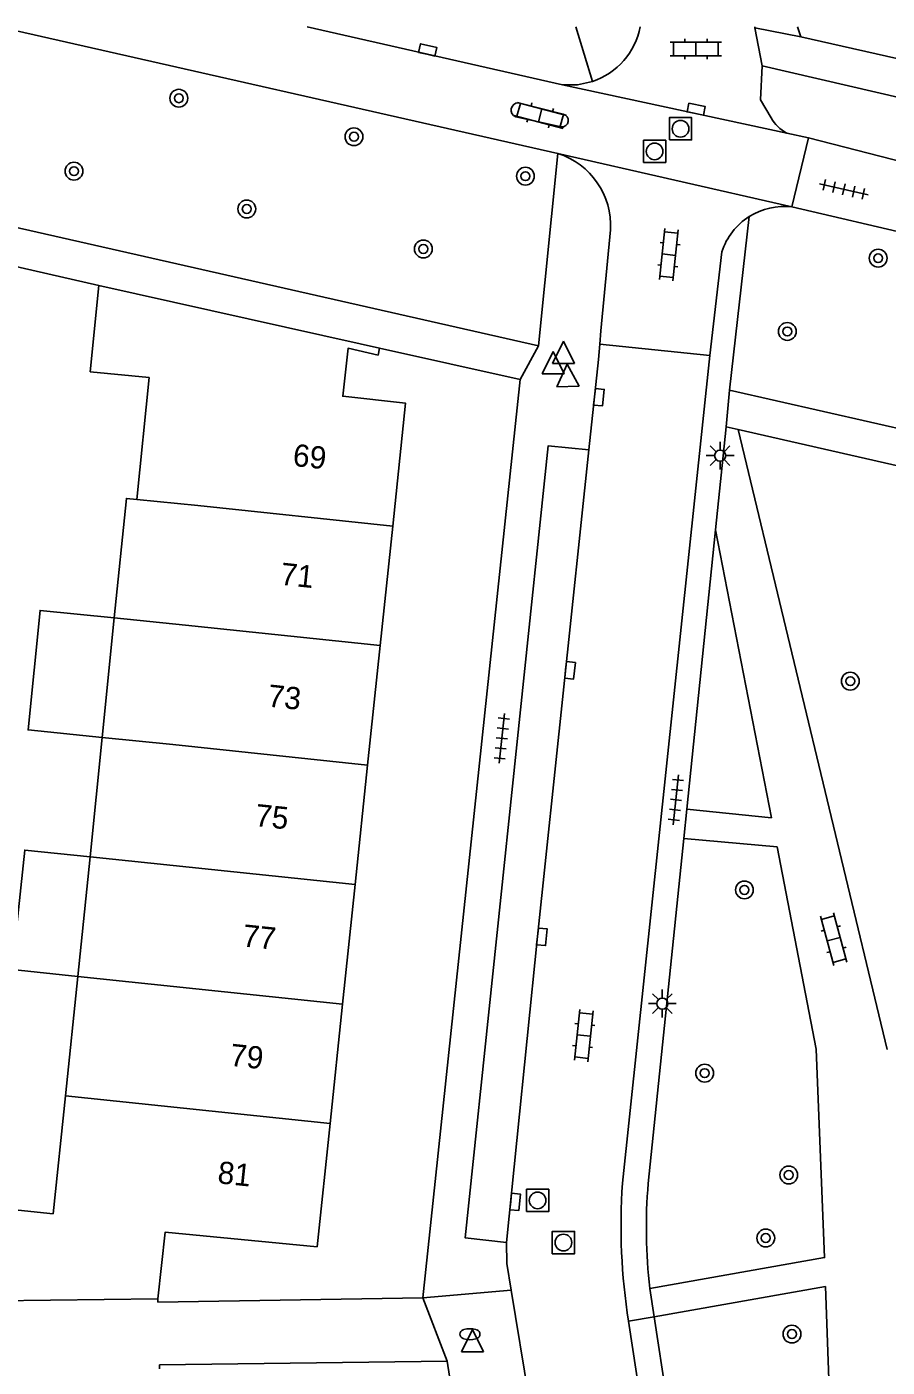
# Model space of a CAD drawing. Extents: x 125000 to 129004, y 397500 to 399008.
# Drawn here: x 127430.1 to 127468.8, y 398939.8 to 399000 of the extents above; entities that cross this region are included whole.
import ezdxf

# ---------------------------------------------------------------- set-up
doc = ezdxf.new("R2010")
doc.units = 0
for name, color, linetype in [('gg-afsc-hekwerk', 7, 'Continuous'), ('gg-anno-huisnummerreeks BGT', 7, 'Continuous'), ('gg-bbg-gedigitaliseerde bebouwing', 7, 'Continuous'), ('gg-bbg-hoofdgebouw', 7, 'Continuous'), ('gg-bbg-luifel en loopbrug', 7, 'Continuous'), ('gg-bbg-tussenscheiding', 7, 'Continuous'), ('gg-knt-verharding', 7, 'Continuous'), ('gg-knt-verharding nz', 7, 'Continuous'), ('gt-grn-weggrens', 7, 'Continuous'), ('gt-symb-boom', 7, 'Continuous'), ('gt-symb-brandkraan', 7, 'Continuous'), ('gt-symb-klinker verharding', 7, 'Continuous'), ('gt-symb-kolk', 7, 'Continuous'), ('gt-symb-kolk center center', 7, 'Continuous'), ('gt-symb-lichtmast', 7, 'Continuous'), ('gt-symb-rioolschacht', 7, 'Continuous'), ('gt-symb-tegel verharding', 7, 'Continuous'), ('gt-symb-waterafsluiter', 7, 'Continuous')]:
    doc.layers.add(name, color=color, linetype=linetype)

# ---------------------------------------------------------------- blocks, each defined once
blk = doc.blocks.new('gt0-LMAST')
at = {"layer": 'gt-symb-lichtmast'}
for p, q in [((-0.005, 0.246), (-0.005, 0.621)), ((-0.182, 0.173), (-0.447, 0.438)), ((0.172, 0.173), (0.437, 0.438)), ((-0.255, -0.004), (-0.63, -0.004)), ((-0.182, -0.181), (-0.447, -0.446)), ((-0.005, -0.254), (-0.005, -0.629)), ((0.437, -0.446), (0.172, -0.181)), ((0.245, -0.004), (0.62, -0.004))]:
    blk.add_line(p, q, dxfattribs=at)
blk.add_circle((-0.005, -0.004), 0.25, dxfattribs=at)
blk = doc.blocks.new('gt0-KOLK')
at = {"layer": 'gt-symb-kolk'}
blk.add_lwpolyline([(0, 0), (0.375, 0), (0.375, 0.4), (-0.375, 0.4), (-0.375, 0), (0, 0)], dxfattribs=at)
blk = doc.blocks.new('gt0-WAFSL')
at = {"layer": 'gt-symb-waterafsluiter'}
for p, q in [((-0.5, -0.333), (0, 0.667)), ((0, 0.667), (0.5, -0.333)), ((0.5, -0.333), (-0.5, -0.333))]:
    blk.add_line(p, q, dxfattribs=at)
blk = doc.blocks.new('gt0-KL1')
at = {"layer": 'gt-symb-klinker verharding'}
for p, q in [((-1.15, 0.3), (1.15, 0.3)), ((-1, -0.3), (-1, 0.3)), ((-0.5, 0.3), (-0.5, 0.45)), ((0, -0.3), (0, 0.3)), ((0.5, 0.3), (0.5, 0.45)), ((1, -0.3), (1, 0.3)), ((-1.15, -0.3), (1.15, -0.3)), ((-0.5, -0.45), (-0.5, -0.3)), ((0.5, -0.45), (0.5, -0.3))]:
    blk.add_line(p, q, dxfattribs=at)
blk = doc.blocks.new('gt0-BOOM')
at = {"layer": 'gt-symb-boom'}
for radius in [0.4, 0.2]:
    blk.add_circle((0, 0), radius, dxfattribs=at)
blk = doc.blocks.new('gt0-TEG1')
at = {"layer": 'gt-symb-tegel verharding'}
for p, q in [((-1.125, 0), (1.125, 0)), ((-0.9, -0.25), (-0.9, 0.25)), ((-0.45, -0.25), (-0.45, 0.25)), ((0, -0.25), (0, 0.25)), ((0.45, -0.25), (0.45, 0.25)), ((0.9, -0.25), (0.9, 0.25))]:
    blk.add_line(p, q, dxfattribs=at)
blk = doc.blocks.new('gt0-RS')
at = {"layer": 'gt-symb-rioolschacht'}
blk.add_lwpolyline([(-0.5, -0.5), (0.5, -0.5), (0.5, 0.5), (-0.5, 0.5)], close=True, dxfattribs=at)
blk.add_circle((0, 0), 0.375, dxfattribs=at)
blk = doc.blocks.new('gt0-BR')
at = {"layer": 'gt-symb-brandkraan'}
for centre, radius, start, end in [((-0.244, 0), 0.206, 107.56694, 252.43307), ((0.599, -2.664), 3, 106.89205, 107.56694), ((0, -0.691), 0.938, 73.10799, 106.89205), ((-0.599, -2.664), 3, 72.43309, 73.10799), ((0.244, 0), 0.206, 287.56695, 72.43309), ((0.599, 2.664), 3, 252.43307, 253.10797), ((0, 0.691), 0.938, 253.10797, 286.89206), ((-0.599, 2.664), 3, 286.89206, 287.56695)]:
    blk.add_arc(centre, radius, start, end, dxfattribs=at)
blk = doc.blocks.new('gt0-KOLKCC')
at = {"layer": 'gt-symb-kolk center center'}
blk.add_lwpolyline([(-0.375, 0.2), (0.375, 0.2), (0.375, -0.2), (-0.375, -0.2)], close=True, dxfattribs=at)

msp = doc.modelspace()

# ---------------------------------------------------------------- linework, layer by layer
at = {"layer": 'gg-afsc-hekwerk'}
for p, q in [((127464.781, 399000), (127464.923, 398999.553)), ((127485.323, 398994.908), (127464.923, 398999.553)), ((127433.381, 398988.381), (127416.724, 398992.178))]:
    msp.add_line(p, q, dxfattribs=at)
at = {"layer": 'gg-bbg-gedigitaliseerde bebouwing'}
for p, q in [((127434.079, 398973.435), (127433.539, 398968.063)), ((127433.539, 398968.063), (127432.998, 398962.69)), ((127432.441, 398957.32), (127432.998, 398962.69)), ((127431.883, 398951.949), (127432.441, 398957.32)), ((127431.332, 398946.647), (127431.883, 398951.949))]:
    msp.add_line(p, q, dxfattribs=at)
for points in [[(127432.997, 398984.5), (127435.643, 398984.234), (127435.092, 398978.761)], [(127435.092, 398978.761), (127434.62, 398978.808), (127434.079, 398973.435)]]:
    msp.add_lwpolyline(points, dxfattribs=at)
at = {"layer": 'gg-bbg-hoofdgebouw'}
for p, q in [((127433.381, 398988.381), (127432.997, 398984.5)), ((127446.026, 398972.191), (127446.589, 398977.562)), ((127445.463, 398966.821), (127446.026, 398972.191)), ((127444.9, 398961.451), (127445.463, 398966.821)), ((127444.337, 398956.08), (127444.9, 398961.451)), ((127443.773, 398950.71), (127444.337, 398956.08)), ((127427.72, 398942.729), (127436.04, 398942.833))]:
    msp.add_line(p, q, dxfattribs=at)
for points in [[(127433.381, 398988.381), (127445.132, 398985.748), (127446.001, 398985.552)], [(127446.589, 398977.562), (127447.168, 398983.082), (127444.346, 398983.397), (127444.587, 398985.554), (127445.933, 398985.25), (127446.001, 398985.552)], [(127436.04, 398942.833), (127436.37, 398945.831), (127443.193, 398945.175), (127443.773, 398950.71)], [(127431.332, 398946.647), (127428.169, 398946.976), (127427.72, 398942.729)]]:
    msp.add_lwpolyline(points, dxfattribs=at)
at = {"layer": 'gg-bbg-luifel en loopbrug'}
for points in [[(127434.079, 398973.435), (127430.742, 398973.771), (127430.202, 398968.399), (127433.539, 398968.063)], [(127432.998, 398962.69), (127430.057, 398963), (127429.491, 398957.631), (127432.441, 398957.32)]]:
    msp.add_lwpolyline(points, dxfattribs=at)
at = {"layer": 'gg-bbg-tussenscheiding'}
for p, q in [((127437.829, 398978.485), (127435.092, 398978.761)), ((127446.589, 398977.562), (127437.829, 398978.485)), ((127437.274, 398973.114), (127434.079, 398973.435)), ((127437.274, 398973.114), (127446.026, 398972.191)), ((127436.701, 398967.745), (127433.539, 398968.063)), ((127436.701, 398967.745), (127445.463, 398966.821)), ((127432.998, 398962.69), (127444.9, 398961.451)), ((127432.441, 398957.32), (127444.337, 398956.08)), ((127431.883, 398951.949), (127443.773, 398950.71))]:
    msp.add_line(p, q, dxfattribs=at)
at = {"layer": 'gg-knt-verharding'}
for p, q in [((127428.879, 399000), (127454.012, 398994.309)), ((127442.752, 399000), (127454.216, 398997.387)), ((127454.811, 399000), (127455.561, 398997.543)), ((127462.857, 399000), (127462.866, 398999.951)), ((127463.186, 398998.249), (127462.866, 398999.951)), ((127464.296, 398995.217), (127454.216, 398997.387)), ((127454.243, 398996.073), (127452.238, 398996.581)), ((127452.117, 398995.953), (127454.16, 398995.499)), ((127465.28, 398995.005), (127464.296, 398995.217)), ((127453.136, 398985.655), (127454.012, 398994.309)), ((127454.012, 398994.309), (127464.529, 398991.902)), ((127461.721, 398983.664), (127462.61, 398991.469)), ((127505.718, 398982.356), (127464.529, 398991.902)), ((127461.381, 398989.889), (127460.845, 398985.235)), ((127446.001, 398985.552), (127452.314, 398984.142)), ((127460.845, 398985.235), (127455.89, 398985.733)), ((127456.915, 398948.033), (127460.845, 398985.235)), ((127452.314, 398984.142), (127447.946, 398942.872)), ((127506.683, 398973.488), (127461.721, 398983.664)), ((127461.574, 398982.018), (127461.098, 398977.399)), ((127462.106, 398981.897), (127461.574, 398982.018)), ((127462.106, 398981.897), (127468.815, 398954.038)), ((127461.098, 398977.399), (127459.804, 398964.839)), ((127459.804, 398964.839), (127459.667, 398963.515)), ((127459.667, 398963.515), (127458.071, 398948.021)), ((127458.146, 398943.296), (127458.331, 398942.024)), ((127453.005, 398936.659), (127451.908, 398943.214)), ((127457.19, 398941.823), (127458.447, 398933.628)), ((127458.331, 398942.024), (127462.968, 398911.817)), ((127449.042, 398940.031), (127457.699, 398883.401))]:
    msp.add_line(p, q, dxfattribs=at)
for points in [[(127389.789, 399000), (127415.474, 398994.198), (127453.136, 398985.655)], [(127463.186, 398998.249), (127463.109, 398996.714), (127463.596, 398995.914)], [(127507.459, 398988.102), (127473.407, 398995.872), (127463.186, 398998.249)], [(127454.216, 398997.387), (127454.897, 398997.394), (127455.561, 398997.543)], [(127465.28, 398995.005), (127471.74, 398993.347), (127496.054, 398987.8), (127506.093, 398985.643)], [(127456.377, 398990.872), (127455.936, 398986.342), (127455.89, 398985.733)], [(127455.395, 398980.994), (127455.838, 398985.042), (127455.89, 398985.733)], [(127462.106, 398981.897), (127472.892, 398979.441), (127472.877, 398979.377)], [(127455.395, 398980.994), (127453.577, 398981.173), (127449.852, 398945.572), (127451.697, 398945.366)], [(127461.098, 398977.399), (127463.609, 398964.453), (127459.804, 398964.839)], [(127459.667, 398963.515), (127463.862, 398963.145), (127465.624, 398954.056), (127465.996, 398944.683), (127458.146, 398943.296)], [(127451.908, 398943.214), (127451.723, 398944.419), (127451.697, 398945.366)], [(127458.331, 398942.024), (127466.031, 398943.383), (127466.964, 398917.504), (127466.874, 398912.42), (127462.968, 398911.817)], [(127447.946, 398942.872), (127436.037, 398942.687), (127436.04, 398942.833)], [(127436.105, 398939.692), (127436.115, 398939.865), (127449.042, 398940.031)]]:
    msp.add_lwpolyline(points, dxfattribs=at)
for centre, radius, start, end in [((127454.517, 399000.631), 3.26, 288.67945, 348.83983), ((127452.229, 398996.257), 0.324, 88.46357, 249.72477), ((127454.186, 398995.788), 0.29, 264.95923, 78.58497), ((127465.144, 398996.769), 1.769, 208.90828, 241.3378), ((127452.967, 398991.058), 3.415, 356.88626, 72.17747), ((127464.177, 398988.982), 2.94, 122.21655, 162.02846), ((127464.178, 398988.987), 2.936, 83.13847, 122.29191), ((127484.107, 398946.126), 27.259, 175.98851, 189.08268), ((127481.403, 398946.028), 23.417, 175.11835, 186.70041)]:
    msp.add_arc(centre, radius, start, end, dxfattribs=at)
at = {"layer": 'gg-knt-verharding nz'}
msp.add_lwpolyline([(127451.697, 398945.366), (127453.096, 398959.122), (127455.395, 398980.994)], dxfattribs=at)
at = {"layer": 'gt-grn-weggrens'}
for p, q in [((127462.866, 398999.951), (127464.923, 398999.553)), ((127464.529, 398991.902), (127465.28, 398995.005)), ((127452.314, 398984.142), (127453.136, 398985.655)), ((127461.721, 398983.664), (127461.574, 398982.018)), ((127447.946, 398942.872), (127451.908, 398943.214)), ((127449.042, 398940.031), (127447.946, 398942.872)), ((127458.331, 398942.024), (127457.19, 398941.823))]:
    msp.add_line(p, q, dxfattribs=at)

# ---------------------------------------------------------------- block references
at = {"layer": 'gt-symb-boom'}
for p in [(127436.979, 398996.79), (127444.847, 398995.059), (127432.265, 398993.513), (127452.552, 398993.286), (127440.031, 398991.813), (127447.966, 398990.016), (127468.404, 398989.601), (127464.321, 398986.308), (127467.151, 398970.591), (127462.393, 398961.209), (127460.609, 398952.975), (127464.386, 398948.398), (127463.353, 398945.564), (127464.53, 398941.248)]:
    msp.add_blockref('gt0-BOOM', p, dxfattribs=at)
at = {"layer": 'gt-symb-brandkraan'}
msp.add_blockref('gt0-BR', (127450.059, 398941.243), dxfattribs=at)
at = {"layer": 'gt-symb-klinker verharding'}
msp.add_blockref('gt0-KL1', (127460.214, 398999.003), dxfattribs=at)
for p, rotation in [((127453.215, 398996.016), -14.71731114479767), ((127459.001, 398989.758), -96.0300088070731), ((127466.402, 398958.994), 105.18978716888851), ((127455.174, 398954.665), -95.91007032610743)]:
    msp.add_blockref('gt0-KL1', p, dxfattribs=dict(at, rotation=rotation))
at = {"layer": 'gt-symb-kolk'}
for p, rotation in [((127448.117, 398998.768), -12.771242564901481), ((127455.654, 398983.375), -96.31488442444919), ((127454.36, 398971.098), -96.03000880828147), ((127453.095, 398959.122), -95.79610065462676), ((127451.892, 398947.21), -96.03000880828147)]:
    msp.add_blockref('gt0-KOLK', p, dxfattribs=dict(at, rotation=rotation))
at = {"layer": 'gt-symb-kolk center center', "rotation": -11.882758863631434}
msp.add_blockref('gt0-KOLKCC', (127460.225, 398996.296), dxfattribs=at)
at = {"layer": 'gt-symb-lichtmast'}
for p in [(127461.308, 398980.731), (127458.708, 398956.106)]:
    msp.add_blockref('gt0-LMAST', p, dxfattribs=at)
at = {"layer": 'gt-symb-rioolschacht'}
for p in [(127459.522, 398995.418), (127458.359, 398994.402), (127453.101, 398947.255), (127454.26, 398945.361)]:
    msp.add_blockref('gt0-RS', p, dxfattribs=at)
at = {"layer": 'gt-symb-tegel verharding'}
for p, rotation in [((127466.861, 398992.695), -12.882979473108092), ((127451.491, 398968.018), -95.91007032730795), ((127459.315, 398965.256), -95.91007032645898)]:
    msp.add_blockref('gt0-TEG1', p, dxfattribs=dict(at, rotation=rotation))
at = {"layer": 'gt-symb-waterafsluiter'}
for p in [(127453.798, 398984.739), (127454.265, 398985.208), (127450.176, 398940.79)]:
    msp.add_blockref('gt0-WAFSL', p, dxfattribs=at)
at = {"layer": 'gt-symb-waterafsluiter', "rotation": 1.661112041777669}
msp.add_blockref('gt0-WAFSL', (127454.451, 398984.165), dxfattribs=at)

# ---------------------------------------------------------------- texts
at = {"layer": 'gg-anno-huisnummerreeks BGT'}
for s, p in [('69', (127442.07, 398980.269)), ('71', (127441.51, 398974.929)), ('73', (127440.936, 398969.453)), ('75', (127440.373, 398964.083)), ('77', (127439.805, 398958.672)), ('79', (127439.242, 398953.307)), ('81', (127438.689, 398948.031))]:
    msp.add_text(s, height=1, rotation=354, dxfattribs=at).set_placement(p)

doc.saveas('drawing.dxf')
